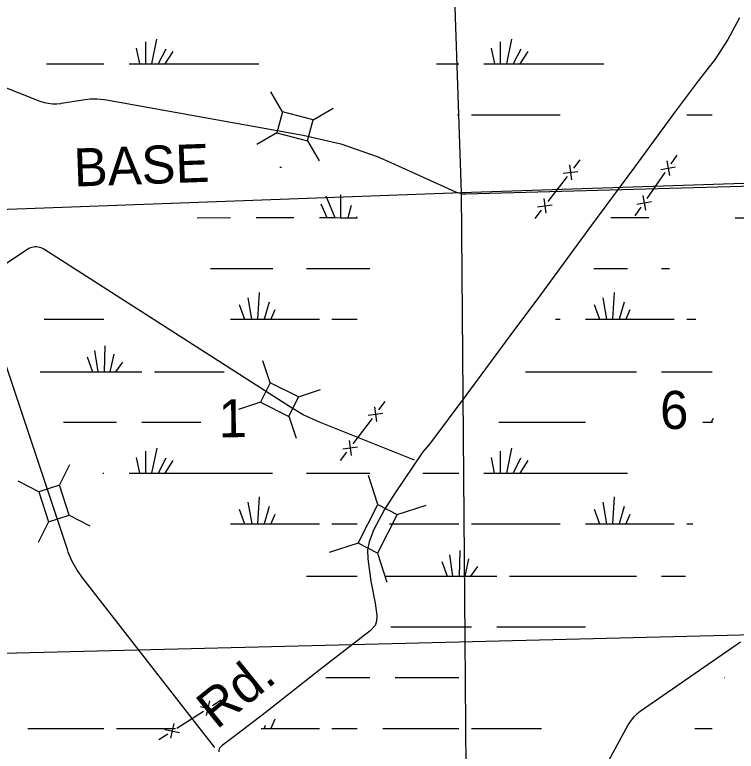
# Model space of a CAD drawing. Extents: x 2480962 to 2688785, y 277103 to 599240.
# Drawn here: x 2575129 to 2583671, y 522766 to 531478 of the extents above; entities that cross this region are included whole.
import ezdxf

# ---------------------------------------------------------------- set-up
doc = ezdxf.new("R2010")
doc.units = 0
for name, color, linetype in [('Bridges', 7, 'Continuous'), ('Local Roads Improved', 7, 'Continuous'), ('Local Roads Related Text', 7, 'Continuous'), ('Section Lines', 7, 'Continuous'), ('Section Numbers', 7, 'Continuous'), ('Swamps', 7, 'Continuous'), ('Township and Range lines', 7, 'Continuous'), ('Uninventoried Roads and Features', 7, 'Continuous')]:
    doc.layers.add(name, color=color, linetype=linetype)

msp = doc.modelspace()

# ---------------------------------------------------------------- linework, layer by layer
at = {"layer": 'Bridges'}
for p, q in [((2579428.91, 525683.702), (2579318.034, 526028.345)), ((2579656.67, 525566.819), (2580001.312, 525677.696)), ((2579195.144, 525228.184), (2578850.502, 525117.307)), ((2579422.904, 525111.3), (2579533.78, 524766.658))]:
    msp.add_line(p, q, dxfattribs=at)
msp.add_lwpolyline([(2579195.144, 525228.184), (2579428.91, 525683.702), (2579656.67, 525566.819), (2579422.904, 525111.3)], close=True, dxfattribs=at)
at = {"layer": 'Local Roads Improved'}
msp.add_lwpolyline([(2583709.628, 531440.86), (2583571.54, 531186.956), (2583420.089, 530950.87), (2583221.866, 530699.193), (2582939.008, 530322.792), (2582466.836, 529676.896), (2581956.801, 528990.91), (2581353.222, 528164.609), (2581003.548, 527696.891), (2580469.013, 526973.043), (2580039.158, 526400.645), (2579961.206, 526309.329), (2579624.894, 525812.657), (2579506.851, 525627.798), (2579379.899, 525389.484), (2579324.219, 525244.715), (2579304.174, 525148.944), (2579310.855, 525044.264), (2579344.264, 524776.997), (2579395.49, 524518.639), (2579417.762, 524371.642), (2579413.308, 524304.825), (2579395.49, 524253.599), (2579335.355, 524191.236), (2578745.14, 523732.428), (2578094.79, 523222.393), (2577758.478, 522966.262), (2577586.982, 522834.855), (2577549.119, 522796.992), (2577544.664, 522761.357)], dxfattribs=at)
at = {"layer": 'Section Lines'}
msp.add_line((2574994.871, 523928.364), (2585487.17, 524187.599), dxfattribs=at)
at = {"layer": 'Swamps'}
for points in [[(2576809.719, 531189.644), (2576750.222, 530896.458)], [(2581010.968, 531189.645), (2580951.721, 530896.395)], [(2576675.969, 531156.206), (2576675.972, 530896.456)], [(2580877.468, 531156.205), (2580877.471, 530896.456)], [(2576568.47, 531082.016), (2576605.472, 530896.455)], [(2576917.22, 531070.896), (2576828.222, 530896.459)], [(2577002.72, 531044.898), (2576906.222, 530896.46)], [(2580769.719, 531082.016), (2580806.971, 530896.455)], [(2581118.719, 531070.834), (2581029.471, 530896.396)], [(2581203.969, 531044.898), (2581107.471, 530896.397)], [(2575506.973, 530896.439), (2576186.222, 530896.449)], [(2576482.972, 530896.454), (2576605.472, 530896.455)], [(2576605.472, 530896.455), (2576675.972, 530896.456)], [(2576675.972, 530896.456), (2576750.222, 530896.458)], [(2576750.222, 530896.458), (2576828.222, 530896.459)], [(2576828.222, 530896.459), (2576906.222, 530896.46)], [(2576906.222, 530896.46), (2578019.722, 530896.413)], [(2580123.971, 530896.445), (2580387.471, 530896.448)], [(2580684.471, 530896.453), (2580806.971, 530896.455)], [(2580806.971, 530896.455), (2580877.471, 530896.456)], [(2580877.471, 530896.456), (2580951.721, 530896.395)], [(2580951.721, 530896.395), (2581029.471, 530896.396)], [(2581029.471, 530896.396), (2581107.471, 530896.397)], [(2581107.471, 530896.397), (2582103.892, 530896.412)], [(2580372.729, 530295.2), (2580387.479, 530295.201)], [(2580535.979, 530295.203), (2581586.228, 530295.156)], [(2583085.728, 530295.179), (2583386.228, 530295.183)], [(2578268.237, 529675.359), (2578286.737, 529675.36)], [(2578813.741, 529337.619), (2578917.744, 529077.871)], [(2578984.49, 529348.746), (2578984.494, 529077.809)], [(2578754.492, 529241.118), (2578824.994, 529077.87)], [(2579110.742, 529222.561), (2579073.744, 529077.811)], [(2577288.494, 529077.847), (2577685.494, 529077.853)], [(2577986.244, 529077.857), (2578435.244, 529077.864)], [(2578735.994, 529077.868), (2578824.994, 529077.87)], [(2578824.994, 529077.87), (2578917.744, 529077.871)], [(2578917.744, 529077.871), (2578984.494, 529077.809)], [(2578984.494, 529077.809), (2579073.744, 529077.811)], [(2579073.744, 529077.811), (2579173.744, 529077.812)], [(2579177.493, 529089), (2579173.744, 529077.812)], [(2579173.744, 529077.812), (2579181.244, 529077.812)], [(2582187.493, 529077.857), (2582636.742, 529077.863)], [(2583657.242, 529077.817), (2583961.492, 529077.821)], [(2577448.001, 528476.601), (2578183.001, 528476.612)], [(2578583.751, 528476.618), (2579333.501, 528476.567)], [(2581983.5, 528476.606), (2582384.25, 528476.612)], [(2582784.999, 528476.618), (2582881.499, 528476.557)], [(2578023.255, 528194.548), (2578004.758, 527875.362)], [(2582224.753, 528194.549), (2582206.007, 527875.361)], [(2577785.756, 528049.795), (2577848.759, 527875.36)], [(2577889.755, 528131.421), (2577934.258, 527875.361)], [(2578142.006, 528079.488), (2578082.758, 527875.363)], [(2581987.005, 528049.796), (2582050.257, 527875.359)], [(2582091.004, 528131.422), (2582135.507, 527875.36)], [(2582343.504, 528079.488), (2582284.007, 527875.363)], [(2578209.007, 527986.677), (2578160.758, 527875.364)], [(2582410.255, 527986.677), (2582362.007, 527875.364)], [(2575477.259, 527875.324), (2576186.259, 527875.335)], [(2577685.509, 527875.357), (2577848.759, 527875.36)], [(2577848.759, 527875.36), (2577934.258, 527875.361)], [(2577934.258, 527875.361), (2578004.758, 527875.362)], [(2578004.758, 527875.362), (2578082.758, 527875.363)], [(2578082.758, 527875.363), (2578160.758, 527875.364)], [(2578160.758, 527875.364), (2578736.008, 527875.373)], [(2578884.258, 527875.375), (2579185.008, 527875.316)], [(2581530.507, 527875.351), (2581586.257, 527875.352)], [(2581887.007, 527875.357), (2582050.257, 527875.359)], [(2582050.257, 527875.359), (2582135.507, 527875.36)], [(2582135.507, 527875.36), (2582206.007, 527875.361)], [(2582206.007, 527875.361), (2582284.007, 527875.363)], [(2582284.007, 527875.363), (2582362.007, 527875.364)], [(2582362.007, 527875.364), (2582937.256, 527875.31)], [(2583085.756, 527875.313), (2583193.256, 527875.314)], [(2576197.263, 527559.898), (2576189.767, 527255.524)], [(2576074.764, 527507.896), (2576112.017, 527255.523)], [(2576301.264, 527463.4), (2576256.767, 527255.525)], [(2575985.765, 527429.958), (2576048.767, 527255.522)], [(2576405.015, 527370.59), (2576323.517, 527255.526)], [(2575429.017, 527255.576), (2576048.767, 527255.522)], [(2576048.767, 527255.522), (2576112.017, 527255.523)], [(2576112.017, 527255.523), (2576189.767, 527255.524)], [(2576189.767, 527255.524), (2576256.767, 527255.525)], [(2576256.767, 527255.525), (2576323.517, 527255.526)], [(2576323.517, 527255.526), (2576635.267, 527255.531)], [(2576783.766, 527255.533), (2577607.516, 527255.545)], [(2581174.265, 527255.536), (2582488.264, 527255.556)], [(2582785.014, 527255.56), (2583386.264, 527255.506)], [(2575707.274, 526658.019), (2576334.524, 526658.028)], [(2576635.274, 526658.033), (2577330.725, 526658.002)], [(2580858.772, 526658.034), (2581887.021, 526657.986)], [(2583275.021, 526658.007), (2583375.271, 526658.008)], [(2583397.52, 526702.509), (2583375.271, 526658.008)], [(2583375.271, 526658.008), (2583390.021, 526658.009)], [(2576676.028, 526316.535), (2576676.031, 526056.786)], [(2576809.777, 526349.975), (2576750.281, 526056.787)], [(2580877.276, 526316.535), (2580877.279, 526056.786)], [(2581011.025, 526349.974), (2580951.529, 526056.724)], [(2576568.529, 526242.346), (2576605.531, 526056.784)], [(2576917.279, 526231.227), (2576828.281, 526056.788)], [(2580769.777, 526242.346), (2580806.779, 526056.785)], [(2581118.527, 526231.164), (2581029.529, 526056.726)], [(2577002.779, 526205.228), (2576906.281, 526056.789)], [(2581204.027, 526205.228), (2581107.529, 526056.727)], [(2576171.281, 526056.778), (2576186.031, 526056.778)], [(2576483.031, 526056.783), (2576605.531, 526056.784)], [(2576605.531, 526056.784), (2576676.031, 526056.786)], [(2576676.031, 526056.786), (2576750.281, 526056.787)], [(2576750.281, 526056.787), (2576828.281, 526056.788)], [(2576828.281, 526056.788), (2576906.281, 526056.789)], [(2576906.281, 526056.789), (2578182.78, 526056.746)], [(2578583.78, 526056.752), (2579333.53, 526056.763)], [(2579959.651, 526056.773), (2580387.529, 526056.779)], [(2580684.279, 526056.783), (2580806.779, 526056.785)], [(2580806.779, 526056.785), (2580877.279, 526056.786)], [(2580877.279, 526056.786), (2580951.529, 526056.724)], [(2580951.529, 526056.724), (2581029.529, 526056.726)], [(2581029.529, 526056.726), (2581107.529, 526056.727)], [(2581107.529, 526056.727), (2582384.278, 526056.746)], [(2577889.785, 525711.618), (2577934.288, 525455.494)], [(2578023.284, 525774.682), (2578004.788, 525455.496)], [(2582091.032, 525711.618), (2582135.535, 525455.494)], [(2582224.532, 525774.682), (2582206.035, 525455.495)], [(2577785.786, 525629.929), (2577848.788, 525455.493)], [(2578142.035, 525659.622), (2578082.788, 525455.497)], [(2581987.033, 525629.929), (2582050.286, 525455.493)], [(2582343.283, 525659.622), (2582284.035, 525455.497)], [(2578208.786, 525566.873), (2578160.538, 525455.498)], [(2582410.284, 525566.873), (2582362.035, 525455.498)], [(2577685.538, 525455.491), (2577848.788, 525455.493)], [(2577848.788, 525455.493), (2577934.288, 525455.494)], [(2577934.288, 525455.494), (2578004.788, 525455.496)], [(2578004.788, 525455.496), (2578082.788, 525455.497)], [(2578082.788, 525455.497), (2578160.538, 525455.498)], [(2578160.538, 525455.498), (2578735.787, 525455.506)], [(2578884.287, 525455.509), (2579185.037, 525455.513)], [(2579567.287, 525455.519), (2580387.536, 525455.531)], [(2580536.036, 525455.533), (2581586.286, 525455.486)], [(2581886.786, 525455.491), (2582050.286, 525455.493)], [(2582050.286, 525455.493), (2582135.535, 525455.494)], [(2582135.535, 525455.494), (2582206.035, 525455.495)], [(2582206.035, 525455.495), (2582284.035, 525455.497)], [(2582284.035, 525455.497), (2582362.035, 525455.498)], [(2582362.035, 525455.498), (2582937.285, 525455.506)], [(2583085.785, 525455.509), (2583156.285, 525455.51)], [(2580276.041, 525088.093), (2580313.294, 524835.719)], [(2580398.54, 525140.032), (2580391.294, 524835.72)], [(2580187.042, 525010.155), (2580250.044, 524835.718)], [(2580502.541, 525043.534), (2580458.044, 524835.721)], [(2580606.542, 524950.786), (2580524.794, 524835.722)], [(2578583.795, 524835.693), (2579185.044, 524835.702)], [(2579526.544, 524835.707), (2580250.044, 524835.718)], [(2580250.044, 524835.718), (2580313.294, 524835.719)], [(2580313.294, 524835.719), (2580391.294, 524835.72)], [(2580391.294, 524835.72), (2580458.044, 524835.721)], [(2580458.044, 524835.721), (2580524.794, 524835.722)], [(2580524.794, 524835.722), (2580836.544, 524835.727)], [(2580985.043, 524835.729), (2582488.043, 524835.69)], [(2582785.042, 524835.694), (2583070.792, 524835.699)], [(2579580.797, 524238.175), (2580536.051, 524238.163)], [(2580836.551, 524238.167), (2581886.8, 524238.152)], [(2578813.809, 523636.92), (2579333.309, 523636.928)], [(2579634.059, 523636.932), (2580387.558, 523636.913)], [(2583531.056, 523636.929), (2583534.806, 523636.929)], [(2578208.815, 523147.007), (2578160.567, 523035.662)], [(2575284.319, 523035.682), (2576186.068, 523035.664)], [(2576334.568, 523035.666), (2577032.318, 523035.676)], [(2578045.567, 523035.661), (2578082.567, 523035.661)], [(2578093.816, 523072.786), (2578082.567, 523035.661)], [(2578082.567, 523035.661), (2578160.567, 523035.662)], [(2578160.567, 523035.662), (2578735.816, 523035.671)], [(2578884.316, 523035.673), (2579185.066, 523035.678)], [(2579485.566, 523035.682), (2580387.565, 523035.665)], [(2580535.815, 523035.667), (2581363.565, 523035.68)], [(2583182.064, 523035.676), (2583386.313, 523035.679)]]:
    msp.add_lwpolyline(points, dxfattribs=at)
at = {"layer": 'Township and Range lines'}
for p, q in [((2580418.293, 529373.624), (2580237.837, 534763.422)), ((2580418.292, 529373.624), (2585770.198, 529554.036)), ((2574936.777, 529173.114), (2580418.293, 529373.624)), ((2580460.591, 524097.398), (2580418.292, 529373.624)), ((2580507.255, 518781.16), (2580460.591, 524097.398))]:
    msp.add_line(p, q, dxfattribs=at)
at = {"layer": 'Uninventoried Roads and Features'}
for p, q in [((2574690.475, 530745.975), (2575428.274, 530457.449)), ((2578298.228, 530328.185), (2578159.404, 530565.521)), ((2575684.33, 530431.076), (2575935.786, 530473.598)), ((2576215.942, 530472.267), (2578545.834, 530055.456)), ((2578298.228, 530328.185), (2578233.37, 530080.537)), ((2578660.994, 530233.179), (2578298.228, 530328.185)), ((2578660.994, 530233.179), (2578898.33, 530372.003)), ((2578596.136, 529985.531), (2578660.994, 530233.179)), ((2578233.371, 530080.537), (2577996.034, 529941.713)), ((2578233.37, 530080.537), (2578596.136, 529985.531)), ((2578595.178, 529987.169), (2578734.002, 529749.832)), ((2582900.07, 529715.555), (2582971.093, 529818.418)), ((2579583.407, 529732.139), (2580347.716, 529384.268)), ((2581697.633, 529701.692), (2581720.499, 529526.4)), ((2581747.172, 529663.585), (2581823.385, 529762.664)), ((2582848.638, 529751.067), (2582880.479, 529577.181)), ((2581621.42, 529602.613), (2581796.712, 529625.479)), ((2582777.616, 529648.204), (2582951.502, 529680.044)), ((2581442.322, 529267.269), (2581670.96, 529564.506)), ((2582615.979, 529304.103), (2582829.047, 529612.692)), ((2580467.72, 529359.996), (2583953.345, 529457.551)), ((2581392.782, 529305.376), (2581415.649, 529130.084)), ((2582493.524, 529236.751), (2582667.41, 529268.592)), ((2582564.547, 529339.614), (2582596.387, 529165.728)), ((2581316.57, 529206.297), (2581491.861, 529229.163)), ((2582473.933, 529098.377), (2582544.956, 529201.24)), ((2581289.896, 529069.111), (2581366.109, 529168.19)), ((2575281.381, 528703.212), (2574005.69, 527863.702)), ((2578392.913, 526834.742), (2575474.991, 528704.393)), ((2575752.793, 525151.081), (2574985.195, 527461.165)), ((2578153.912, 527124.316), (2578066.959, 527385.16)), ((2578153.912, 527124.316), (2578039.429, 526895.341)), ((2578489.325, 526956.617), (2578153.912, 527124.316)), ((2578489.325, 526956.617), (2578750.169, 527043.57)), ((2578374.842, 526727.642), (2578489.325, 526956.617)), ((2578039.429, 526895.341), (2577778.585, 526808.388)), ((2578039.429, 526895.341), (2578374.842, 526727.642)), ((2579388.703, 526840.591), (2579413.085, 526665.503)), ((2579438.57, 526802.914), (2579513.923, 526902.649)), ((2579313.35, 526740.856), (2579488.437, 526765.238)), ((2578374.242, 526729.442), (2578461.195, 526468.598)), ((2579860.251, 526210.61), (2578738.164, 526657.448)), ((2579137.159, 526403.976), (2579363.217, 526703.18)), ((2579087.291, 526441.653), (2579111.673, 526266.566)), ((2578986.453, 526204.508), (2579061.806, 526304.242)), ((2579011.938, 526341.918), (2579187.026, 526366.3)), ((2575657.913, 525915.235), (2575783.046, 526160.067)), ((2575414.344, 525836.431), (2575169.513, 525961.563)), ((2575657.913, 525915.235), (2575414.344, 525836.431)), ((2575773.35, 525558.445), (2575657.913, 525915.235)), ((2575414.344, 525836.431), (2575529.781, 525479.641)), ((2575529.781, 525479.641), (2575773.35, 525558.445)), ((2575773.35, 525558.445), (2576018.181, 525433.312)), ((2575530.644, 525481.33), (2575405.512, 525236.499)), ((2577494.917, 522813.344), (2575934.59, 524811.766)), ((2583719.855, 524055.419), (2582532.167, 523235.654)), ((2577435.498, 523361.056), (2577397.152, 523188.488)), ((2577469.054, 523308.327), (2577574.511, 523375.438)), ((2577330.042, 523293.945), (2577502.609, 523255.599)), ((2577047.226, 523039.885), (2577363.597, 523241.217)), ((2577013.671, 523092.613), (2576975.325, 522920.045)), ((2576908.214, 523025.502), (2577080.782, 522987.156)), ((2582388.16, 523075.49), (2581818.593, 522027.913)), ((2576836.313, 522905.663), (2576941.77, 522972.774))]:
    msp.add_line(p, q, dxfattribs=at)
for points in [[(2575428.274, 530457.449), (2575476.185, 530441.548), (2575525.495, 530430.744), (2575575.664, 530425.154), (2575626.143, 530424.838), (2575676.379, 530429.8), (2575684.33, 530431.076)], [(2575935.786, 530473.598), (2576020.754, 530483.427), (2576106.283, 530484.319), (2576191.438, 530476.268), (2576215.942, 530472.267)], [(2578545.834, 530055.456), (2578989.92, 529951.765), (2579420.734, 529802.222), (2579583.407, 529732.139)], [(2580347.716, 529384.268), (2580374.149, 529373.871), (2580401.523, 529366.293), (2580429.54, 529361.619), (2580457.891, 529359.899), (2580467.72, 529359.996)], [(2575474.991, 528704.393), (2575458.822, 528713.597), (2575441.779, 528721.061), (2575424.05, 528726.702), (2575405.828, 528730.458), (2575387.312, 528732.29), (2575368.707, 528732.177), (2575350.216, 528730.118), (2575332.041, 528726.139), (2575314.382, 528720.281), (2575297.431, 528712.61), (2575281.381, 528703.212)], [(2578738.164, 526657.448), (2578544.527, 526746.566), (2578392.913, 526834.742)], [(2575934.59, 524811.766), (2575866.734, 524908.738), (2575809.386, 525012.273), (2575763.175, 525121.236), (2575752.793, 525151.081)], [(2582532.167, 523235.654), (2582493.711, 523206.024), (2582458.563, 523172.536), (2582427.109, 523135.559), (2582399.691, 523095.496), (2582388.16, 523075.49)], [(2577495.97, 522811.993), (2577494.917, 522813.344)]]:
    msp.add_lwpolyline(points, dxfattribs=at)

# ---------------------------------------------------------------- texts
at = {"layer": 'Local Roads Related Text'}
msp.add_text('Rd.', height=450, rotation=38.8121278, dxfattribs=at).set_placement((2577519.006, 523015.6))
at = {"layer": 'Section Numbers'}
for s, rotation, p in [('BASE', 2.0856167, (2575835.526, 529444.849)), ('6', 0.8220278, (2582771.585, 526575.92)), ('1', 0.8220278, (2577544.825, 526478.193))]:
    msp.add_text(s, height=450, rotation=rotation, dxfattribs=at).set_placement(p)

doc.saveas('drawing.dxf')
